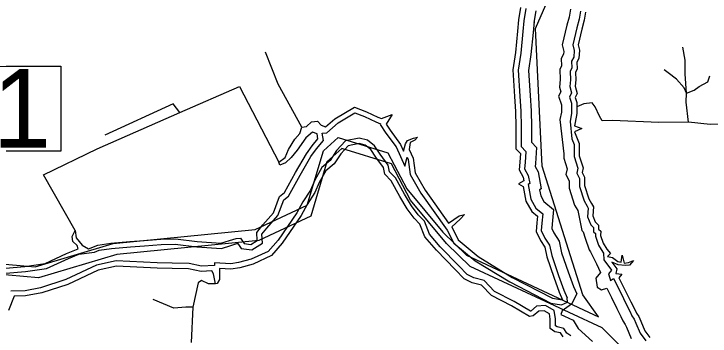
# Model space of a CAD drawing. Extents: x 2104537 to 2336408, y 34176 to 229611.
# Drawn here: x 2302763 to 2305864, y 181371 to 182804 of the extents above; entities that cross this region are included whole.
import ezdxf

# ---------------------------------------------------------------- set-up
doc = ezdxf.new("R2010")
doc.units = 0
for name, color, linetype in [('Exist Boundary Political City Limit New', 7, 'Continuous'), ('Exist Hydrographic Buffer Line', 7, 'Continuous'), ('Exist Hydrographic Creek Double Shore', 7, 'Continuous'), ('Exist Hydrographic Creek Single Shore', 7, 'Continuous'), ('Exist Hydrographic River Shore', 7, 'Continuous'), ('Exist Road Secondary Structure Standard Bridge Number Label', 7, 'Continuous'), ('Map Preparation Boundary City Limit Buffer Line', 7, 'Continuous')]:
    doc.layers.add(name, color=color, linetype=linetype)

msp = doc.modelspace()

# ---------------------------------------------------------------- linework, layer by layer
at = {"layer": 'Exist Boundary Political City Limit New'}
for points in [[(2305366.5, 181457.3), (2305296.8, 181555.2), (2305116, 182126.8), (2305085.5, 182738.8), (2305574.5, 183857.6)], [(2302386.5, 181720.6), (2302856.5, 181679), (2303205.2, 181783.1), (2303838, 181845.4), (2304069.2, 181953.7), (2304141.2, 182196), (2304207.2, 182254.5), (2304428.5, 182186.6), (2304513.2, 182025.8), (2304673.2, 181832.9), (2304779, 181730.5), (2305366.5, 181457.3)], [(2305684.8, 179219.7), (2305857.5, 179807.6), (2305909.5, 180179.4), (2305907.2, 180382.5), (2305855.2, 180603), (2305531.2, 181260.1), (2305382.5, 181408), (2304795, 181681.3), (2304689.2, 181783.7), (2304529.2, 181976.5), (2304444.5, 182137.4), (2304223.2, 182205.2), (2304157.2, 182146.8), (2304085.2, 181904.4), (2303854, 181796.2), (2303221.2, 181733.8), (2302872.5, 181629.8), (2302402.5, 181671.4)]]:
    msp.add_lwpolyline(points, dxfattribs=at)
at = {"layer": 'Exist Hydrographic Buffer Line'}
for points in [[(2305042.4, 182827.7), (2305033.6, 182773.6)], [(2305241.4, 182825.2), (2305235.6, 182790.5), (2305225.7, 182753.8), (2305205.3, 182666.4), (2305212.5, 182637.4), (2305211.6, 182625.9), (2305200.4, 182605.4), (2305202, 182572.9), (2305194.7, 182556.6), (2305196.7, 182512.7), (2305192.8, 182478.1), (2305198.3, 182458), (2305188.4, 182438.2), (2305201.3, 182399.3), (2305201.3, 182391.1)], [(2305087.4, 182818.2), (2305079, 182766.3)], [(2305286.4, 182816.1), (2305280.5, 182780.7), (2305270.3, 182742.6), (2305252.5, 182666.8), (2305258.9, 182641.2), (2305256.6, 182612.5), (2305246.9, 182594.7), (2305248.5, 182564), (2305241, 182547.7), (2305242.7, 182511.2), (2305239.4, 182481.8), (2305247.2, 182453.2), (2305238, 182434.6), (2305247.2, 182406.8), (2305247.2, 182391.1)], [(2305033.6, 182773.6), (2305029.4, 182726), (2305020.4, 182629.8), (2305008.7, 182554.1), (2305016, 182438.8), (2305020.5, 182371.3), (2305022, 182303.4), (2305022, 182214.2), (2305043.6, 182192.6), (2305039.8, 182143.2), (2305037.4, 182115.7), (2305053.8, 182085.7), (2305060.3, 182049.6), (2305053.4, 182045.7), (2305065.7, 181979.9), (2305087.1, 181940.8), (2305118.5, 181915), (2305114.3, 181873.2), (2305111.8, 181840.8), (2305127.9, 181807.5), (2305148.8, 181775.2), (2305158.3, 181729.3), (2305189.1, 181641.3), (2305212.7, 181575.7), (2305227.3, 181541.2)], [(2305079.6, 182771.1), (2305075.1, 182721.8), (2305066, 182624.2), (2305054.9, 182552), (2305061.8, 182441.8), (2305066.4, 182373.3), (2305067.9, 182303.9), (2305067.9, 182233.3), (2305091, 182210.2), (2305085.6, 182139.5), (2305084.4, 182125.5), (2305097.6, 182101.2), (2305111.4, 182025.6), (2305104.6, 182021.8), (2305109.5, 181995.6), (2305123.1, 181970.6), (2305166.6, 181934.8), (2305160.1, 181869.1), (2305158.6, 181849.6), (2305168, 181830), (2305192, 181793), (2305202.7, 181741.6), (2305232.4, 181656.7), (2305255.5, 181592.4), (2305269.6, 181559.2)], [(2305201.3, 182391.1), (2305201.3, 182367.6), (2305195.1, 182334.1), (2305211.7, 182181.8), (2305211.7, 182162.3), (2305227.2, 182115.8), (2305221.6, 182089.7), (2305235.6, 182061.8), (2305235.6, 182029.6), (2305260.6, 181953.7), (2305274.5, 181929.5), (2305293.3, 181840.5), (2305298.2, 181835.5), (2305307.6, 181806.4), (2305325.3, 181755.4), (2305330.9, 181746.3), (2305358.2, 181692.6), (2305375.1, 181654), (2305355.2, 181628.5), (2305361.3, 181589.3), (2305380.5, 181576.3), (2305403.7, 181584.6), (2305424.5, 181542.9), (2305448.5, 181493.4), (2305466, 181459.1), (2305475.4, 181438.4), (2305486, 181423.3), (2305491.7, 181410.7), (2305512.4, 181360.7)], [(2305247.2, 182391.1), (2305247.2, 182363.4), (2305240.2, 182325.4), (2305247.6, 182248.5), (2305257.7, 182224.1), (2305257.7, 182169.7), (2305274.7, 182118.4), (2305269.9, 182095.8), (2305281.5, 182072.6), (2305281.5, 182037), (2305302.8, 181972.4), (2305316, 181949.4), (2305321.3, 181940.5), (2305318.5, 181902.3), (2305332.6, 181866.1), (2305344.2, 181854.5), (2305344.2, 181835.6), (2305353.7, 181827.4), (2305352.8, 181816.4), (2305367.1, 181775.1), (2305385.7, 181744.7), (2305389.6, 181740.1), (2305391, 181710.5), (2305424.4, 181664.8), (2305411.8, 181647.8), (2305416.8, 181629.3), (2305420.8, 181618), (2305433.6, 181627.4), (2305465.7, 181563.1), (2305489.6, 181513.9), (2305507.4, 181479.1), (2305515.5, 181461.2), (2305525.9, 181446.2), (2305533.8, 181429.1), (2305552.7, 181383.7), (2305577.3, 181350.8)], [(2304206.8, 182320.3), (2304281.5, 182364.2), (2304324, 182347.6), (2304374.9, 182323.7), (2304395.5, 182316.1), (2304393.6, 182313.1), (2304420, 182273.5), (2304465.1, 182212.5), (2304503.7, 182126.5), (2304514.7, 182166.6), (2304519.3, 182156.5), (2304528.4, 182089.8), (2304575.9, 182007.5), (2304692.4, 181841.9), (2304722.8, 181784.7), (2304817.3, 181705.9), (2304971.4, 181612.1), (2305154.1, 181517.7), (2305202.4, 181509.6), (2305229.3, 181521.8), (2305227.3, 181541.2)], [(2302726.7, 181651), (2302814.5, 181658.6), (2302907.8, 181672.6), (2303005.6, 181716.9), (2303051.9, 181735.5), (2303121.3, 181744.6), (2303142.6, 181753), (2303197.5, 181761.4), (2303281.5, 181768.8), (2303344, 181773.3), (2303417.9, 181779.2), (2303481.1, 181780.6), (2303576.9, 181768.8), (2303687.7, 181761), (2303729, 181774.2), (2303756.2, 181782.4), (2303759.9, 181782.7), (2303774.4, 181761.5), (2303822.6, 181754.3), (2303869.3, 181783.9), (2303867.6, 181824.5), (2303888.8, 181851.5), (2303938.8, 181907.9), (2303964.9, 181977.5), (2303985.9, 181994.3), (2304037.1, 182087.5), (2304085.6, 182169.9), (2304109.8, 182204.1), (2304141.1, 182240.9), (2304135.5, 182273.3), (2304156.1, 182275.2), (2304206.8, 182320.3)], [(2305243.1, 181372.2), (2305226, 181384.2), (2305212, 181405.6), (2305182.1, 181411.8), (2305174.8, 181417), (2305174.8, 181448.7), (2305169.1, 181485.1), (2305130.2, 181507.7), (2305091.2, 181504.2), (2305064.7, 181482.3), (2305064, 181482.1), (2304990.8, 181525.5), (2304904.2, 181570.3), (2304857.5, 181618.6), (2304811.9, 181630), (2304781.9, 181645), (2304744.3, 181684), (2304661.4, 181768.4), (2304613.8, 181824.6), (2304591.2, 181881.8), (2304563.7, 181910.9), (2304533.8, 181950.7), (2304501.9, 182003.1), (2304462, 182075.3), (2304436.2, 182102.4), (2304430.5, 182130.8), (2304393.6, 182180.6), (2304369.5, 182217.6), (2304337.5, 182242.1), (2304301, 182252.2), (2304239.1, 182239.1), (2304200.2, 182196.6), (2304171.1, 182152.9), (2304134.7, 182121.1), (2304102.4, 182064.4), (2304083.3, 182020.4), (2304049.6, 181969), (2304022.9, 181920), (2303939.4, 181798.3), (2303895.8, 181747.9), (2303820.1, 181713.5), (2303763.5, 181697.9), (2303728.5, 181692.5), (2303656, 181696.8), (2303656, 181685.7), (2303598.7, 181682.1), (2303543, 181693.9), (2303467.9, 181695.4), (2303401.1, 181696.9), (2303218.1, 181706), (2303130.6, 181686.9), (2302994.1, 181622.3), (2302880.6, 181585.9), (2302812.3, 181573.1), (2302748.3, 181571.2)], [(2305269.6, 181559.2), (2305247.2, 181513.6), (2305205.4, 181483.8), (2305199.5, 181467.4), (2305215.9, 181459.9), (2305254.6, 181442.8), (2305275.5, 181405.1), (2305340.5, 181347.9)]]:
    msp.add_lwpolyline(points, dxfattribs=at)
at = {"layer": 'Exist Hydrographic Creek Double Shore'}
for points in [[(2304191.5, 182337.4), (2304279.4, 182389.6), (2304333, 182368.7), (2304383.7, 182344.9), (2304400.1, 182338.9), (2304447.8, 182356.8), (2304420.9, 182313.6), (2304438.8, 182286.7), (2304485, 182224.1), (2304498.4, 182194.3), (2304507.4, 182227.1), (2304516.3, 182240.5), (2304543.1, 182250.9), (2304561, 182255.4), (2304549.1, 182242), (2304528.2, 182231.6), (2304523.8, 182201.7), (2304541.6, 182163), (2304550.6, 182097.4), (2304595.3, 182019.8), (2304698.1, 181873.7), (2304721.9, 181890.1), (2304745.8, 181906.5), (2304769.6, 181912.5), (2304750.2, 181891.6), (2304713, 181857.3), (2304741.3, 181799.2), (2304830.7, 181724.6), (2304982.7, 181632.2), (2305161.5, 181539.7), (2305206.2, 181532.3)], [(2302725.4, 181673.9), (2302811.8, 181681.4), (2302901.2, 181694.8), (2302996.5, 181738), (2303048.7, 181758.9), (2303044.2, 181773.8), (2303024.9, 181791.7), (2303021.9, 181814.1), (2303035.3, 181840.9), (2303039.8, 181808.1), (2303066.6, 181775.3), (2303094.9, 181758.9), (2303136.6, 181775.3), (2303194.7, 181784.3), (2303279.6, 181791.7), (2303342.2, 181796.2), (2303416.7, 181802.1), (2303482.3, 181803.6), (2303579.1, 181791.7), (2303684.9, 181784.3), (2303722.2, 181796.2), (2303752, 181805.1), (2303771.3, 181806.6), (2303787.7, 181782.8), (2303817.5, 181778.3), (2303845.8, 181796.2), (2303844.3, 181832), (2303871.2, 181866.3), (2303918.8, 181919.9), (2303945.7, 181991.5), (2303968, 182009.4), (2304017.2, 182098.9), (2304066.3, 182182.4), (2304091.7, 182218.1), (2304117, 182248), (2304114, 182270.3), (2304093.2, 182277.8), (2304063.4, 182252.4), (2304024.6, 182198.8), (2303997.8, 182166), (2303972.5, 182142.1), (2303947.1, 182131.7), (2303942.7, 182145.1), (2303971, 182166), (2303985.9, 182201.7), (2304014.2, 182246.5), (2304036.5, 182271.8), (2304045.5, 182300.2), (2304066.3, 182303.1), (2304088.7, 182324), (2304115.5, 182327), (2304131.9, 182309.1), (2304151.3, 182301.6), (2304191.5, 182337.4)], [(2305209.2, 181367.9), (2305198, 181385), (2305172.7, 181390.2), (2305151.8, 181405.2), (2305151.8, 181446.9), (2305148.1, 181470.8), (2305125, 181484.2), (2305100.4, 181481.9), (2305075.1, 181461.1), (2305060.1, 181457.7), (2304979.7, 181505.4), (2304890.3, 181551.7), (2304845.6, 181597.9), (2304803.9, 181608.3), (2304768.1, 181626.2), (2304727.9, 181668), (2304644.4, 181752.9), (2304593.8, 181812.6), (2304571.4, 181869.2), (2304546.1, 181896.1), (2304514.8, 181937.8), (2304482, 181991.5), (2304443.3, 182061.6), (2304415, 182091.4), (2304409, 182121.2), (2304374.8, 182167.5), (2304352.4, 182201.7), (2304327.1, 182221.1), (2304300.3, 182228.6), (2304251.1, 182218.1), (2304218.3, 182182.4), (2304188.5, 182137.6), (2304152.8, 182106.3), (2304123, 182054.1), (2304103.6, 182009.4), (2304069.3, 181957.2), (2304042.5, 181908), (2303957.6, 181784.3), (2303909.9, 181729.1), (2303827.9, 181691.8), (2303768.3, 181675.4), (2303729.6, 181669.4), (2303678.9, 181672.4), (2303678.9, 181648.6), (2303678.9, 181623.2), (2303668.5, 181605.3), (2303661.1, 181603.8), (2303652.1, 181648.6), (2303644.7, 181662), (2303597, 181659), (2303540.4, 181670.9), (2303467.4, 181672.4), (2303400.3, 181673.9), (2303220, 181682.9), (2303138.1, 181665), (2303002.5, 181600.9), (2302886.3, 181563.6), (2302814.8, 181550.2), (2302764.1, 181548.7), (2302738.8, 181484.6)]]:
    msp.add_lwpolyline(points, dxfattribs=at)
at = {"layer": 'Exist Hydrographic Creek Single Shore'}
for points in [[(2305758.9, 182452.3), (2305752.9, 182537.2), (2305752.9, 182598.4), (2305742.5, 182656.5)], [(2304045.5, 182300.2), (2303940.3, 182492.3), (2303882.6, 182634.6)], [(2305758.9, 182452.3), (2305748.5, 182476.1), (2305714.2, 182513.4), (2305677, 182541.7), (2305659.1, 182555.1)], [(2305758.9, 182452.3), (2305793.2, 182465.7), (2305815.5, 182482.1), (2305854.3, 182501.5), (2305863.2, 182528.3)], [(2303502, 182365.4), (2303767.3, 182480.8)], [(2303767.3, 182480.8), (2303942.7, 182145.1)], [(2305767.8, 182322.5), (2305757.4, 182412), (2305758.9, 182452.3)], [(2303502, 182365.4), (2303471.3, 182403.9), (2303167.6, 182265.4)], [(2305767.8, 182322.5), (2305635.2, 182321), (2305429.6, 182330), (2305383.4, 182328.5), (2305371.5, 182349.4), (2305352.1, 182391.1), (2305338.7, 182409), (2305301.5, 182404.5), (2305270.2, 182391.1)], [(2303133, 182203.8), (2303502, 182365.4)], [(2305994.3, 182313.6), (2305864.7, 182312.1), (2305767.8, 182322.5)], [(2302894.6, 182088.4), (2303133, 182203.8)], [(2303035.3, 181840.9), (2302894.6, 182088.4)], [(2303661.1, 181603.8), (2303628.9, 181603.8), (2303598.1, 181619.2), (2303582.7, 181607.6), (2303559.7, 181499.9)], [(2303559.7, 181499.9), (2303528.9, 181499.9), (2303475.1, 181496.1), (2303382.8, 181534.6)], [(2303559.7, 181499.9), (2303552, 181342.2)]]:
    msp.add_lwpolyline(points, dxfattribs=at)
at = {"layer": 'Exist Hydrographic River Shore'}
for points in [[(2305019.9, 182832.5), (2305011, 182777.3)], [(2305308.9, 182811.6), (2305303, 182775.8), (2305292.5, 182737), (2305276.2, 182667), (2305282.1, 182643.1), (2305279.1, 182605.8), (2305270.2, 182589.4), (2305271.7, 182559.6), (2305264.2, 182543.2), (2305265.7, 182510.4), (2305262.7, 182483.6), (2305271.7, 182450.8), (2305262.7, 182432.9), (2305270.2, 182410.5), (2305270.2, 182391.1)], [(2305011, 182777.3), (2305006.5, 182728.1), (2304997.6, 182632.7), (2304985.6, 182555.1), (2304993.1, 182437.3), (2304997.6, 182370.2), (2304999.1, 182303.1), (2304999.1, 182204.7), (2305019.9, 182183.9), (2305016.9, 182145.1), (2305014, 182110.8), (2305031.8, 182078), (2305034.8, 182061.6), (2305011, 182048.2), (2305031.8, 182036.2), (2305043.8, 181972.1), (2305069.1, 181925.9), (2305094.4, 181905), (2305091.4, 181875.2), (2305088.5, 181836.4), (2305107.8, 181796.2), (2305127.2, 181766.4), (2305136.1, 181723.1), (2305167.4, 181633.7), (2305191.3, 181567.3), (2305206.2, 181532.3)], [(2305270.2, 182391.1), (2305270.2, 182361.3), (2305262.7, 182321), (2305259.8, 182306.1), (2305292.5, 182294.2), (2305259.8, 182279.3), (2305280.6, 182228.6), (2305280.6, 182173.4), (2305298.5, 182119.8), (2305294, 182098.9), (2305304.5, 182078), (2305304.5, 182040.7), (2305323.9, 181981.8), (2305335.8, 181961), (2305344.8, 181946), (2305341.8, 181905.8), (2305352.2, 181878.9), (2305367.1, 181864), (2305367.1, 181846.1), (2305377.6, 181837.2), (2305376.1, 181819.3), (2305388, 181785), (2305404.4, 181758.2), (2305420.8, 181738.8), (2305407.4, 181725.4), (2305429.7, 181720.9), (2305453.6, 181703), (2305468.5, 181700), (2305472.9, 181731.3), (2305481.9, 181695.6), (2305501.2, 181698.5), (2305522.1, 181707.5), (2305504.2, 181686.6), (2305486.3, 181685.1), (2305455, 181688.1), (2305426.7, 181700), (2305449.1, 181670.2), (2305444.6, 181649.3), (2305471.4, 181646.3), (2305458, 181629.9), (2305486.3, 181573.3), (2305510.2, 181524.1), (2305528.1, 181489), (2305535.5, 181472.6), (2305545.9, 181457.7), (2305554.9, 181438.3), (2305572.8, 181395.1), (2305595.1, 181365.3)]]:
    msp.add_lwpolyline(points, dxfattribs=at)
at = {"layer": 'Exist Road Secondary Structure Standard Bridge Number Label'}
msp.add_lwpolyline([(2302655, 182572.6), (2302972, 182572.6), (2302972, 182193.2), (2302655, 182193.2)], close=True, dxfattribs=at)
at = {"layer": 'Map Preparation Boundary City Limit Buffer Line'}
for points in [[(2305366.5, 181457.3), (2305296.8, 181555.2), (2305116, 182126.8), (2305085.5, 182738.8), (2305574.5, 183857.6)], [(2302386.5, 181720.6), (2302856.5, 181679), (2303205.2, 181783.1), (2303838, 181845.4), (2304069.2, 181953.7), (2304141.2, 182196), (2304207.2, 182254.5), (2304428.5, 182186.6), (2304513.2, 182025.8), (2304673.2, 181832.9), (2304779, 181730.5), (2305366.5, 181457.3)], [(2305684.8, 179219.7), (2305857.5, 179807.6), (2305909.5, 180179.4), (2305907.2, 180382.5), (2305855.2, 180603), (2305531.2, 181260.1), (2305382.5, 181408), (2304795, 181681.3), (2304689.2, 181783.7), (2304529.2, 181976.5), (2304444.5, 182137.4), (2304223.2, 182205.2), (2304157.2, 182146.8), (2304085.2, 181904.4), (2303854, 181796.2), (2303221.2, 181733.8), (2302872.5, 181629.8), (2302402.5, 181671.4)]]:
    msp.add_lwpolyline(points, dxfattribs=at)

# ---------------------------------------------------------------- texts
at = {"layer": 'Exist Road Secondary Structure Standard Bridge Number Label'}
msp.add_text('1', height=350, dxfattribs=at).set_placement((2302667.6, 182210))

doc.saveas('drawing.dxf')
